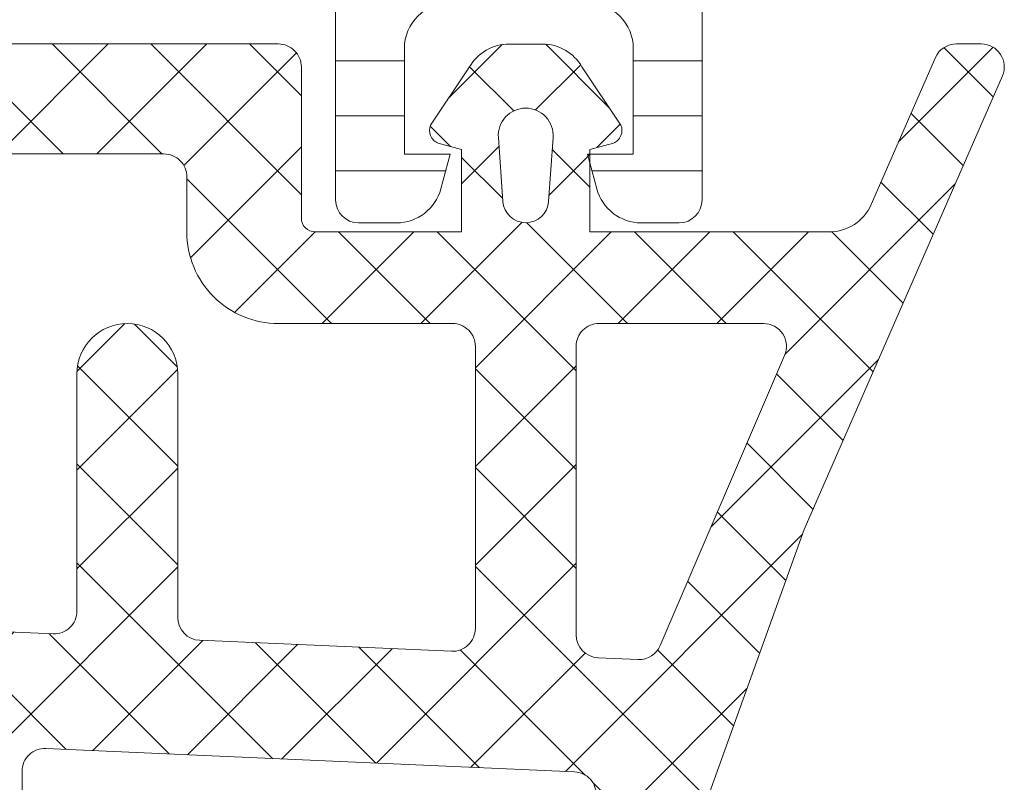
# Model space of a CAD drawing. Header units: millimetres. Extents: x 213386 to 506888, y 183055 to 450952.
# Tile 855 of 1056: x 399572 to 399594, y 330200 to 330216. Entities that reach past the tile are written whole.
import ezdxf

# ---------------------------------------------------------------- set-up
doc = ezdxf.new("R2010")
doc.units = ezdxf.units.MM
doc.layers.add('FASÁDA DETAILNÍ', color=255, linetype='Continuous', lineweight=0)
doc.layers.add('NOVA', color=255, linetype='Continuous', lineweight=0)
pattern_1 = [(135, (0, 0), (-1.077630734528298, -1.077630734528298), []), (225, (0, 0), (1.077630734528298, -1.077630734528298), [])]

# ---------------------------------------------------------------- blocks, each defined once
blk = doc.blocks.new('A$C69D17D4D')
at = {"layer": 'FASÁDA DETAILNÍ'}
h = blk.add_hatch(dxfattribs=at)
h.set_pattern_fill('LINIE', color=256, scale=1.2, angle=180, style=0)
h.set_pattern_definition([(180, (1631.942673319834, 12487.79354819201), (-1.469551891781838e-16, -1.2), [])])
edge = h.paths.add_edge_path()
edge.add_arc((1628.407976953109, 12469.81977573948), 0.3000000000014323, 89.99792470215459, 179.9979247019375)
edge.add_line((1628.107976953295, 12469.81978660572), (1628.107948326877, 12469.0094552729))
edge.add_arc((1627.607951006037, 12469.0094707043), 0.4999973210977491, 269.99761772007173, 359.9982316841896, ccw=False)
edge.add_line((1627.607930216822, 12468.50947338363), (1626.766857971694, 12468.50815283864))
edge.add_arc((1626.766857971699, 12468.30815283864), 0.2000000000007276, 89.99999999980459, 179.9999999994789)
edge.add_line((1626.566857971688, 12468.30815283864), (1626.566857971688, 12464.20815283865))
edge.add_arc((1626.066857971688, 12464.20815283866), 0.5, -90, 0, ccw=False)
edge.add_line((1626.066857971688, 12463.70815283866), (1625.23610874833, 12463.70815283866))
edge.add_arc((1625.23610874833, 12464.70815283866), 1, 195.0000000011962, 270.0000000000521, ccw=False)
edge.add_line((1624.270182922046, 12464.44933379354), (1624.066857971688, 12465.20815283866))
edge.add_line((1624.066857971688, 12465.20815283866), (1625.066857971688, 12465.20815283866))
edge.add_line((1625.066857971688, 12465.20815283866), (1625.066857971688, 12467.50815283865))
edge.add_arc((1624.062731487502, 12467.50644359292), 1.004127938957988, 0.09753001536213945, 89.76591227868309)
edge.add_line((1624.066833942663, 12468.51056315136), (1621.066955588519, 12468.51056315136))
edge.add_arc((1621.070983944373, 12467.5064438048), 1.004127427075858, 90.22985967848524, 179.9024820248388)
edge.add_line((1620.066857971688, 12467.50815283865), (1620.066857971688, 12465.20815283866))
edge.add_line((1620.066857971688, 12465.20815283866), (1621.066857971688, 12465.20815283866))
edge.add_line((1621.066857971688, 12465.20815283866), (1620.863533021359, 12464.44933379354))
edge.add_arc((1619.897607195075, 12464.70815283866), 1.000000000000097, 270, 344.99999999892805, ccw=False)
edge.add_line((1619.897607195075, 12463.70815283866), (1619.066857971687, 12463.70815283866))
edge.add_arc((1619.066857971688, 12464.20815283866), 0.5, 180, 270, ccw=False)
edge.add_line((1618.566857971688, 12464.20815283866), (1618.566857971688, 12468.30815283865))
edge.add_arc((1618.362684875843, 12468.30642428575), 0.2041804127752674, 0.485061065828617, 88.84413105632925)
edge.add_line((1618.366803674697, 12468.51056315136), (1592.525436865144, 12468.51058607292))
edge.add_arc((1592.525452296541, 12469.01058339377), 0.4999973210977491, 179.9976177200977, 269.9982316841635, ccw=False)
edge.add_line((1592.025454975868, 12469.01060418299), (1592.025483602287, 12469.8209355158))
edge.add_arc((1591.725483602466, 12469.82094638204), 0.2999999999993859, 359.9979247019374, 449.9979247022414)
edge.add_line((1591.725494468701, 12470.12094638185), (1589.325496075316, 12470.12070136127))
edge.add_arc((1589.325511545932, 12470.62069733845), 0.4999959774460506, 179.9976222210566, 269.9982271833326, ccw=False)
edge.add_line((1588.825515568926, 12470.62071808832), (1588.82564221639, 12474.09725958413))
edge.add_arc((1589.81545513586, 12473.95491308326), 0.9999960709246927, 57.2709086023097, 171.8163166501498, ccw=False)
edge.add_line((1590.356120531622, 12474.79614614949), (1592.639729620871, 12473.47759372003))
edge.add_arc((1592.88974527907, 12473.91059738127), 0.5000000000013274, 239.9979281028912, 269.9978647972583)
edge.add_line((1592.889726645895, 12473.41059738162), (1627.243995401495, 12473.40951106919))
edge.add_arc((1627.244012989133, 12473.90951106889), 0.5000000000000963, 269.9979846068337, 299.997921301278)
edge.add_line((1627.493997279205, 12473.47648929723), (1629.77770188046, 12474.79487629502))
edge.add_arc((1630.31830633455, 12473.95360406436), 0.9999960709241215, 8.179532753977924, 122.7249408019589, ccw=False)
edge.add_line((1631.308129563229, 12474.09587886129), (1631.308002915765, 12470.61933736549))
edge.add_arc((1630.808006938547, 12470.6193528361), 0.4999959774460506, 269.9976222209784, 359.99822718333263, ccw=False)
edge.add_line((1630.80798618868, 12470.11935685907), (1628.407987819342, 12470.11977573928))
edge = h.paths.add_edge_path(flags=16)
edge.add_line((1604.216864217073, 12470.31005134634), (1604.216864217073, 12471.61004545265))
edge.add_arc((1603.716867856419, 12471.61004909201), 0.4999963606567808, 359.9995829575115, 450.0004170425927)
edge.add_line((1603.716864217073, 12472.11004545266), (1594.866870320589, 12472.11004545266))
edge.add_arc((1594.86686668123, 12471.61004909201), 0.4999963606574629, 89.99958295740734, 180.0004170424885)
edge.add_line((1594.366870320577, 12471.61004545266), (1594.366870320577, 12470.31005134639))
edge.add_arc((1594.866870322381, 12470.31003477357), 0.5000000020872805, 179.9981008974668, 269.9999997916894)
edge.add_line((1594.866870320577, 12469.81003477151), (1603.716864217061, 12469.81003477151))
edge.add_arc((1603.716864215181, 12470.31003477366), 0.5000000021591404, 270.0000002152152, 360.0018990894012)
edge = h.paths.add_edge_path(flags=16)
edge.add_arc((1614.416870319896, 12470.31003477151), 0.5, 269.9999999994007, 360)
edge.add_line((1614.916870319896, 12470.31003477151), (1614.916870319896, 12471.61004545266))
edge.add_arc((1614.416870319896, 12471.61004545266), 0.5, 0, 90.00000000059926)
edge.add_line((1614.416870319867, 12472.11004545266), (1605.716864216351, 12472.11004545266))
edge.add_arc((1605.716864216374, 12471.61004545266), 0.500000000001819, 90.00000000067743, 179.9999999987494)
edge.add_line((1605.216864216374, 12471.61004545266), (1605.216864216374, 12470.31003477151))
edge.add_arc((1605.716864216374, 12470.31003477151), 0.5000000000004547, 179.9999999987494, 269.9999999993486)
edge.add_line((1605.716864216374, 12469.81003477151), (1614.41687031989, 12469.81003477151))
edge = h.paths.add_edge_path(flags=16)
edge.add_arc((1616.41686668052, 12471.61004909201), 0.4999963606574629, 89.99958295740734, 180.0004170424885)
edge.add_line((1615.916870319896, 12471.61004545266), (1615.916870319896, 12470.31005134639))
edge.add_arc((1616.4168703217, 12470.3100347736), 0.5000000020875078, 179.9981008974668, 269.9999997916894)
edge.add_line((1616.416870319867, 12469.81003477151), (1625.26687947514, 12469.81003477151))
edge.add_arc((1625.266879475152, 12470.31001951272), 0.4999847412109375, 269.9999999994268, 360)
edge.add_line((1625.766864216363, 12470.31001951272), (1625.766864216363, 12471.61003019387))
edge.add_arc((1625.266848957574, 12471.61003019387), 0.5000152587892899, 0, 90.0000000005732)
edge.add_line((1625.266848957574, 12472.11004545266), (1616.416870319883, 12472.11004545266))
h = blk.add_hatch(dxfattribs=at)
h.set_pattern_fill('ANSI37', color=256, scale=0.48, angle=90, style=0)
h.set_pattern_definition(pattern_1)
edge = h.paths.add_edge_path(flags=16)
edge.add_line((1622.219337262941, 12464.1748802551), (1622.119593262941, 12465.5677342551))
edge.add_arc((1622.718060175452, 12465.61059174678), 0.5999995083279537, 89.99999164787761, 184.0960805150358, ccw=False)
edge.add_arc((1622.718060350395, 12465.61059174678), 0.5999995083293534, -4.096080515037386, 90.00000835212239, ccw=False)
edge.add_line((1623.316527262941, 12465.56773425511), (1623.216783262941, 12464.17488025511))
edge.add_arc((1622.718060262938, 12464.21059473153), 0.5000001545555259, 184.096064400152, 355.90393559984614, ccw=False)
edge = h.paths.add_edge_path(flags=16)
edge.add_arc((1624.318056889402, 12461.01058662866), 0.49999962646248, 89.99995719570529, 180.0000428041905, ccw=False)
edge.add_line((1624.318057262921, 12461.51058625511), (1627.911742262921, 12461.51058625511))
edge.add_arc((1627.911742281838, 12461.01058592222), 0.5000003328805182, -23.218026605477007, 90.00000216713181, ccw=False)
edge.add_line((1628.371248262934, 12460.81347025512), (1625.655370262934, 12454.48236825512))
edge.add_arc((1625.195864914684, 12454.67948417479), 0.4999998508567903, 267.49988936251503, 336.78191820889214, ccw=False)
edge.add_line((1625.174054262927, 12454.1799602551), (1624.296247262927, 12454.21828625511))
edge.add_arc((1624.318056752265, 12454.71780986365), 0.4999994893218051, 179.9999551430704, 267.50002088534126, ccw=False)
edge.add_line((1623.818057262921, 12454.71781025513), (1623.818057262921, 12461.01058625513))
edge = h.paths.add_edge_path(flags=16)
edge.add_line((1598.764138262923, 12455.60242425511), (1594.615468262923, 12464.49927725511))
edge.add_arc((1595.068622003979, 12464.71058639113), 0.4999998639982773, 89.9999703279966, 205.0000079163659, ccw=False)
edge.add_line((1595.068622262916, 12465.21058625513), (1604.418057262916, 12465.21058625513))
edge.add_arc((1604.418057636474, 12464.71058662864), 0.4999996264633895, -4.280419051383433e-05, 90.00004280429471, ccw=False)
edge.add_line((1604.918057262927, 12464.71058625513), (1604.918057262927, 12455.58666325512))
edge.add_arc((1604.418057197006, 12455.58666342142), 0.5000000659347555, 267.4999727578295, 359.9999809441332, ccw=False)
edge.add_line((1604.396247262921, 12455.08713925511), (1599.195483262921, 12455.3142092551))
edge.add_arc((1599.217292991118, 12455.81373466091), 0.5000012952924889, 205.0000919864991, 267.5000025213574, ccw=False)
edge = h.paths.add_edge_path(flags=16)
edge.add_arc((1607.618056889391, 12464.71058662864), 0.49999962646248, 89.99995719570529, 180.0000428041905, ccw=False)
edge.add_line((1607.618057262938, 12465.21058625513), (1614.818057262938, 12465.21058625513))
edge.add_arc((1614.818057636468, 12464.71058662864), 0.4999996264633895, -4.280419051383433e-05, 90.00004280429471, ccw=False)
edge.add_line((1615.318057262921, 12464.71058625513), (1615.318057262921, 12463.51058625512))
edge.add_arc((1617.318055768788, 12463.51058476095), 1.999998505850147, 179.9999571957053, 270.0000428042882)
edge.add_line((1617.318057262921, 12461.51058625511), (1621.118057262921, 12461.51058625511))
edge.add_arc((1621.118057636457, 12461.01058662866), 0.4999996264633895, -4.280419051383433e-05, 90.00004280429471, ccw=False)
edge.add_line((1621.618057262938, 12461.01058625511), (1621.618057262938, 12454.85752525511))
edge.add_arc((1621.118057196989, 12454.85752542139), 0.5000000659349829, 267.4999727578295, 359.9999809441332, ccw=False)
edge.add_line((1621.096247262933, 12454.35800125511), (1615.596247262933, 12454.59813625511))
edge.add_arc((1615.618056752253, 12455.09765986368), 0.499999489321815, 179.9999551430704, 267.5000208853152, ccw=False)
edge.add_line((1615.118057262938, 12455.09766025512), (1615.118057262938, 12460.41058625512))
edge.add_arc((1614.018057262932, 12460.41058625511), 1.099999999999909, 0, 180)
edge.add_line((1612.918057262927, 12460.41058625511), (1612.918057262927, 12455.23737525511))
edge.add_arc((1612.418057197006, 12455.23737542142), 0.500000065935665, 267.49997275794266, 359.9999809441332, ccw=False)
edge.add_line((1612.396247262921, 12454.73785125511), (1607.596247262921, 12454.94742425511))
edge.add_arc((1607.618056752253, 12455.44694786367), 0.4999994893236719, 179.9999551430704, 267.5000208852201, ccw=False)
edge.add_line((1607.118057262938, 12455.44694825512), (1607.118057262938, 12464.71058625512))
edge = h.paths.add_edge_path()
edge.add_line((1592.405004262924, 12463.32412925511), (1596.502853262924, 12454.53626325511))
edge.add_ellipse((1599.221778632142, 12455.80412074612), major_axis=(-3.000002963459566, 0), ratio=1, start_angle=25.00003062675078, end_angle=87.49994116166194)
edge.add_line((1599.090917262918, 12452.80697325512), (1599.739867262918, 12452.77863925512))
edge.add_ellipse((1599.7180577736, 12452.27911564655), major_axis=(-0.4999994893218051, 0), ratio=1, start_angle=179.9999551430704, end_angle=267.50002088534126, ccw=False)
edge.add_line((1600.218057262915, 12452.27911525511), (1600.218057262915, 12451.31058625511))
edge.add_ellipse((1600.318057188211, 12451.31058618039), major_axis=(-0.09999992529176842, 0), ratio=1, start_angle=-4.28043988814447e-05, end_angle=90.00004280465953)
edge.add_line((1600.318057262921, 12451.21058625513), (1600.918057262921, 12451.21058625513))
edge.add_ellipse((1600.918057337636, 12451.31058618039), major_axis=(-0.09999992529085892, 0), ratio=1, start_angle=89.99995719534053, end_angle=180.000042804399)
edge.add_line((1601.018057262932, 12451.3105862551), (1601.018057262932, 12452.2136242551))
edge.add_ellipse((1601.518057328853, 12452.21362408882), major_axis=(-0.500000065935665, 0), ratio=1, start_angle=267.49997275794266, end_angle=359.99998094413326, ccw=False)
edge.add_line((1601.539867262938, 12452.7131482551), (1610.440161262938, 12452.3193102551))
edge.add_ellipse((1610.418057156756, 12451.81979897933), major_axis=(-0.5000001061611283, 0), ratio=1, start_angle=179.9999170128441, end_angle=267.46623077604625, ccw=False)
edge.add_line((1610.918057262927, 12451.81979825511), (1610.918057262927, 12451.21058625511))
edge.add_ellipse((1611.018057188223, 12451.21058618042), major_axis=(-0.09999992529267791, 0), ratio=1, start_angle=-4.28043988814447e-05, end_angle=90.00004280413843)
edge.add_line((1611.018057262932, 12451.11058625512), (1611.618057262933, 12451.11058625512))
edge.add_ellipse((1611.618057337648, 12451.21058618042), major_axis=(-0.09999992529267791, 0), ratio=1, start_angle=89.99995719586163, end_angle=180.000042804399)
edge.add_line((1611.718057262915, 12451.21058625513), (1611.718057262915, 12451.74014825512))
edge.add_ellipse((1612.218057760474, 12451.74014856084), major_axis=(-0.500000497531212, 0), ratio=1, start_angle=-92.53369799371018, end_angle=3.503449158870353e-05, ccw=False)
edge.add_line((1612.240161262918, 12452.23966025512), (1623.780386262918, 12451.72900425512))
edge.add_ellipse((1623.758576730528, 12451.22947965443), major_axis=(-0.5000004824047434, 0), ratio=1, start_angle=176.7829426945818, end_angle=267.50002091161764, ccw=False)
edge.add_line((1624.25778926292, 12451.20142025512), (1623.96922626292, 12446.06767725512))
edge.add_ellipse((1623.558808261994, 12446.18323267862), major_axis=(-0.4263754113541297, 0), ratio=1, start_angle=20.75897237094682, end_angle=164.275145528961, ccw=False)
edge.add_line((1623.160113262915, 12446.03210925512), (1623.161353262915, 12446.26471225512))
edge.add_line((1623.161353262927, 12446.26471225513), (1623.459491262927, 12448.14729125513))
edge.add_line((1623.45949126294, 12448.14729125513), (1623.05906526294, 12450.99657625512))
edge.add_ellipse((1622.761984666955, 12450.95482565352), major_axis=(-0.2999999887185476, 0), ratio=1, start_angle=187.9997440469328, end_angle=304.5977463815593)
edge.add_ellipse((1624.295098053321, 12448.73225456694), major_axis=(-3.000047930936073, 0), ratio=1, start_angle=-55.40235871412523, end_angle=18.00842458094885)
edge.add_line((1621.442019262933, 12447.8047692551), (1622.075595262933, 12445.5498782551))
edge.add_ellipse((1622.850807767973, 12445.7108077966), major_axis=(-0.7917403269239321, 0), ratio=1, start_angle=11.72768979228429, end_angle=83.20165374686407)
edge.add_line((1622.757085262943, 12444.92463425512), (1623.815295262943, 12444.92341325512))
edge.add_ellipse((1623.686171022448, 12446.10249948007), major_axis=(-1.186135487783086, 0), ratio=1, start_angle=96.24967815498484, end_angle=161.3444235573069)
edge.add_line((1624.809985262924, 12445.72308025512), (1625.904318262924, 12448.96442025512))
edge.add_line((1625.904318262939, 12448.96442025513), (1628.794096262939, 12457.01421525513))
edge.add_line((1628.794096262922, 12457.01421525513), (1633.126905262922, 12466.91209225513))
edge.add_ellipse((1632.667896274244, 12467.11036232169), major_axis=(-0.5000002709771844, 0), ratio=1, start_angle=156.6379505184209, end_angle=269.9334236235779)
edge.add_line((1632.668477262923, 12467.6103622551), (1632.121776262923, 12467.6109972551))
edge.add_ellipse((1632.121195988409, 12467.11099715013), major_axis=(-0.5000004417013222, 0), ratio=1, start_angle=269.9335054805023, end_angle=336.0791754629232)
edge.add_line((1631.664142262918, 12467.31373425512), (1630.262386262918, 12464.10973125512))
edge.add_ellipse((1629.346245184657, 12464.5105855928), major_axis=(-0.9999993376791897, 0), ratio=1, start_angle=89.99994718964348, end_angle=156.3683852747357, ccw=False)
edge.add_line((1629.346244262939, 12463.51058625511), (1624.118302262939, 12463.51058625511))
edge.add_line((1624.118302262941, 12463.51058625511), (1624.118293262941, 12465.31006525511))
edge.add_line((1624.118293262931, 12465.31006525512), (1624.633094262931, 12465.44800725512))
edge.add_ellipse((1624.518329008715, 12465.7251612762), major_axis=(-0.2999756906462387, 0), ratio=1, start_angle=112.4937002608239, end_angle=202.503566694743)
edge.add_line((1624.795463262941, 12465.83997425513), (1623.946296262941, 12467.11010125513))
edge.add_ellipse((1623.080432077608, 12466.61038048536), major_axis=(-0.9997207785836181, 0), ratio=1, start_angle=209.9907606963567, end_angle=270.0076118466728)
edge.add_line((1623.080299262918, 12467.61010125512), (1622.355938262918, 12467.61007025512))
edge.add_ellipse((1622.356146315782, 12466.61033242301), major_axis=(-0.9997378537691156, 0), ratio=1, start_angle=270.0119236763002, end_angle=330.0086750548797)
edge.add_line((1621.490272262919, 12467.11007025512), (1620.64110526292, 12465.83997425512))
edge.add_ellipse((1620.918252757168, 12465.72516236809), major_axis=(-0.2999875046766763, 0), ratio=1, start_angle=-22.50240617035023, end_angle=67.50139619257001)
edge.add_line((1620.803459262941, 12465.44800725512), (1621.318275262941, 12465.31003525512))
edge.add_line((1621.318275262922, 12465.31003525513), (1621.318283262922, 12463.51058625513))
edge.add_line((1621.318283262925, 12463.51058625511), (1618.118056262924, 12463.51058625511))
edge.add_ellipse((1618.118056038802, 12463.810586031), major_axis=(-0.2999997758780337, 0), ratio=1, start_angle=-4.280405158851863e-05, end_angle=90.0000428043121, ccw=False)
edge.add_line((1617.818056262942, 12463.8105862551), (1617.818056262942, 12467.1105822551))
edge.add_ellipse((1617.318056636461, 12467.11058262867), major_axis=(-0.49999962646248, 0), ratio=1, start_angle=179.9999571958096, end_angle=270.0000428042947)
edge.add_line((1617.318056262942, 12467.61058225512), (1590.420434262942, 12467.61058225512))
edge.add_line((1590.420434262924, 12467.61058225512), (1589.525316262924, 12466.06019025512))
edge.add_ellipse((1589.958328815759, 12465.81019016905), major_axis=(-0.4999999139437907, 0), ratio=1, start_angle=-30.00001708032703, end_angle=89.99993664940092)
edge.add_line((1589.958328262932, 12465.31019025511), (1589.958328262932, 12463.61281925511))
edge.add_line((1589.958328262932, 12463.61281925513), (1591.951850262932, 12463.61281925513))
edge.add_ellipse((1591.951850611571, 12463.11281899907), major_axis=(-0.500000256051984, 0), ratio=1, start_angle=205.0001285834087, end_angle=270.0000399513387, ccw=False)
h = blk.add_hatch(dxfattribs=at)
h.set_pattern_fill('ANSI37', color=256, scale=0.48, angle=90, style=0)
h.set_pattern_definition(pattern_1)
edge = h.paths.add_edge_path(flags=16)
edge.add_line((1622.219337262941, 12464.17488007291), (1622.119593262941, 12465.56773407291))
edge.add_arc((1622.718060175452, 12465.61059156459), 0.5999995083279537, 89.99999164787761, 184.0960805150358, ccw=False)
edge.add_arc((1622.718060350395, 12465.61059156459), 0.5999995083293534, -4.096080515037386, 90.00000835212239, ccw=False)
edge.add_line((1623.316527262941, 12465.56773407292), (1623.216783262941, 12464.17488007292))
edge.add_arc((1622.718060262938, 12464.21059454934), 0.5000001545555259, 184.096064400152, 355.90393559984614, ccw=False)
edge = h.paths.add_edge_path(flags=16)
edge.add_arc((1624.318056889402, 12461.01058644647), 0.49999962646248, 89.99995719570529, 180.0000428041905, ccw=False)
edge.add_line((1624.318057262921, 12461.51058607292), (1627.911742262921, 12461.51058607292))
edge.add_arc((1627.911742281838, 12461.01058574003), 0.5000003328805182, -23.218026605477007, 90.00000216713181, ccw=False)
edge.add_line((1628.371248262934, 12460.81347007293), (1625.655370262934, 12454.48236807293))
edge.add_arc((1625.195864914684, 12454.6794839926), 0.4999998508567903, 267.49988936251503, 336.78191820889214, ccw=False)
edge.add_line((1625.174054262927, 12454.17996007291), (1624.296247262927, 12454.21828607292))
edge.add_arc((1624.318056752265, 12454.71780968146), 0.4999994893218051, 179.9999551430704, 267.50002088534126, ccw=False)
edge.add_line((1623.818057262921, 12454.71781007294), (1623.818057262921, 12461.01058607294))
edge = h.paths.add_edge_path(flags=16)
edge.add_line((1598.764138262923, 12455.60242407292), (1594.615468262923, 12464.49927707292))
edge.add_arc((1595.068622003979, 12464.71058620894), 0.4999998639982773, 89.9999703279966, 205.0000079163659, ccw=False)
edge.add_line((1595.068622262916, 12465.21058607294), (1604.418057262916, 12465.21058607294))
edge.add_arc((1604.418057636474, 12464.71058644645), 0.4999996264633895, -4.280419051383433e-05, 90.00004280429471, ccw=False)
edge.add_line((1604.918057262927, 12464.71058607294), (1604.918057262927, 12455.58666307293))
edge.add_arc((1604.418057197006, 12455.58666323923), 0.5000000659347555, 267.4999727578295, 359.9999809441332, ccw=False)
edge.add_line((1604.396247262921, 12455.08713907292), (1599.195483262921, 12455.31420907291))
edge.add_arc((1599.217292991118, 12455.81373447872), 0.5000012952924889, 205.0000919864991, 267.5000025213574, ccw=False)
edge = h.paths.add_edge_path(flags=16)
edge.add_arc((1607.618056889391, 12464.71058644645), 0.49999962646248, 89.99995719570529, 180.0000428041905, ccw=False)
edge.add_line((1607.618057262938, 12465.21058607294), (1614.818057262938, 12465.21058607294))
edge.add_arc((1614.818057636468, 12464.71058644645), 0.4999996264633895, -4.280419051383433e-05, 90.00004280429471, ccw=False)
edge.add_line((1615.318057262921, 12464.71058607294), (1615.318057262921, 12463.51058607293))
edge.add_arc((1617.318055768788, 12463.51058457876), 1.999998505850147, 179.9999571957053, 270.0000428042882)
edge.add_line((1617.318057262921, 12461.51058607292), (1621.118057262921, 12461.51058607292))
edge.add_arc((1621.118057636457, 12461.01058644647), 0.4999996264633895, -4.280419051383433e-05, 90.00004280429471, ccw=False)
edge.add_line((1621.618057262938, 12461.01058607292), (1621.618057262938, 12454.85752507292))
edge.add_arc((1621.118057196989, 12454.8575252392), 0.5000000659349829, 267.4999727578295, 359.9999809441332, ccw=False)
edge.add_line((1621.096247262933, 12454.35800107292), (1615.596247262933, 12454.59813607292))
edge.add_arc((1615.618056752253, 12455.09765968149), 0.499999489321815, 179.9999551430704, 267.5000208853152, ccw=False)
edge.add_line((1615.118057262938, 12455.09766007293), (1615.118057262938, 12460.41058607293))
edge.add_arc((1614.018057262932, 12460.41058607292), 1.099999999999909, 0, 180)
edge.add_line((1612.918057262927, 12460.41058607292), (1612.918057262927, 12455.23737507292))
edge.add_arc((1612.418057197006, 12455.23737523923), 0.500000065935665, 267.49997275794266, 359.9999809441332, ccw=False)
edge.add_line((1612.396247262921, 12454.73785107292), (1607.596247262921, 12454.94742407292))
edge.add_arc((1607.618056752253, 12455.44694768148), 0.4999994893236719, 179.9999551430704, 267.5000208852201, ccw=False)
edge.add_line((1607.118057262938, 12455.44694807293), (1607.118057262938, 12464.71058607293))
edge = h.paths.add_edge_path()
edge.add_line((1592.405004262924, 12463.32412907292), (1596.502853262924, 12454.53626307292))
edge.add_ellipse((1599.221778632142, 12455.80412056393), major_axis=(-3.000002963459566, 0), ratio=1, start_angle=25.00003062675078, end_angle=87.49994116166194)
edge.add_line((1599.090917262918, 12452.80697307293), (1599.739867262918, 12452.77863907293))
edge.add_ellipse((1599.7180577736, 12452.27911546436), major_axis=(-0.4999994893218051, 0), ratio=1, start_angle=179.9999551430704, end_angle=267.50002088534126, ccw=False)
edge.add_line((1600.218057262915, 12452.27911507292), (1600.218057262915, 12451.31058607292))
edge.add_ellipse((1600.318057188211, 12451.3105859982), major_axis=(-0.09999992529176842, 0), ratio=1, start_angle=-4.28043988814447e-05, end_angle=90.00004280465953)
edge.add_line((1600.318057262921, 12451.21058607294), (1600.918057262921, 12451.21058607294))
edge.add_ellipse((1600.918057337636, 12451.3105859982), major_axis=(-0.09999992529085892, 0), ratio=1, start_angle=89.99995719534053, end_angle=180.000042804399)
edge.add_line((1601.018057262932, 12451.31058607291), (1601.018057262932, 12452.21362407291))
edge.add_ellipse((1601.518057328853, 12452.21362390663), major_axis=(-0.500000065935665, 0), ratio=1, start_angle=267.49997275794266, end_angle=359.99998094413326, ccw=False)
edge.add_line((1601.539867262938, 12452.71314807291), (1610.440161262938, 12452.31931007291))
edge.add_ellipse((1610.418057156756, 12451.81979879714), major_axis=(-0.5000001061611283, 0), ratio=1, start_angle=179.9999170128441, end_angle=267.46623077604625, ccw=False)
edge.add_line((1610.918057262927, 12451.81979807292), (1610.918057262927, 12451.21058607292))
edge.add_ellipse((1611.018057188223, 12451.21058599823), major_axis=(-0.09999992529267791, 0), ratio=1, start_angle=-4.28043988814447e-05, end_angle=90.00004280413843)
edge.add_line((1611.018057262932, 12451.11058607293), (1611.618057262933, 12451.11058607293))
edge.add_ellipse((1611.618057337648, 12451.21058599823), major_axis=(-0.09999992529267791, 0), ratio=1, start_angle=89.99995719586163, end_angle=180.000042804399)
edge.add_line((1611.718057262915, 12451.21058607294), (1611.718057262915, 12451.74014807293))
edge.add_ellipse((1612.218057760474, 12451.74014837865), major_axis=(-0.500000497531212, 0), ratio=1, start_angle=-92.53369799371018, end_angle=3.503449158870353e-05, ccw=False)
edge.add_line((1612.240161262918, 12452.23966007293), (1623.780386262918, 12451.72900407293))
edge.add_ellipse((1623.758576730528, 12451.22947947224), major_axis=(-0.5000004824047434, 0), ratio=1, start_angle=176.7829426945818, end_angle=267.50002091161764, ccw=False)
edge.add_line((1624.25778926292, 12451.20142007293), (1623.96922626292, 12446.06767707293))
edge.add_ellipse((1623.558808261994, 12446.18323249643), major_axis=(-0.4263754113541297, 0), ratio=1, start_angle=20.75897237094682, end_angle=164.275145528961, ccw=False)
edge.add_line((1623.160113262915, 12446.03210907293), (1623.161353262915, 12446.26471207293))
edge.add_line((1623.161353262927, 12446.26471207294), (1623.459491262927, 12448.14729107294))
edge.add_line((1623.45949126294, 12448.14729107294), (1623.05906526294, 12450.99657607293))
edge.add_ellipse((1622.761984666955, 12450.95482547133), major_axis=(-0.2999999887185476, 0), ratio=1, start_angle=187.9997440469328, end_angle=304.5977463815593)
edge.add_ellipse((1624.295098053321, 12448.73225438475), major_axis=(-3.000047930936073, 0), ratio=1, start_angle=-55.40235871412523, end_angle=18.00842458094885)
edge.add_line((1621.442019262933, 12447.80476907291), (1622.075595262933, 12445.54987807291))
edge.add_ellipse((1622.850807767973, 12445.71080761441), major_axis=(-0.7917403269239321, 0), ratio=1, start_angle=11.72768979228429, end_angle=83.20165374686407)
edge.add_line((1622.757085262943, 12444.92463407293), (1623.815295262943, 12444.92341307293))
edge.add_ellipse((1623.686171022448, 12446.10249929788), major_axis=(-1.186135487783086, 0), ratio=1, start_angle=96.24967815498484, end_angle=161.3444235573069)
edge.add_line((1624.809985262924, 12445.72308007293), (1625.904318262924, 12448.96442007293))
edge.add_line((1625.904318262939, 12448.96442007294), (1628.794096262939, 12457.01421507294))
edge.add_line((1628.794096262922, 12457.01421507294), (1633.126905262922, 12466.91209207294))
edge.add_ellipse((1632.667896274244, 12467.1103621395), major_axis=(-0.5000002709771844, 0), ratio=1, start_angle=156.6379505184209, end_angle=269.9334236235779)
edge.add_line((1632.668477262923, 12467.61036207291), (1632.121776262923, 12467.61099707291))
edge.add_ellipse((1632.121195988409, 12467.11099696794), major_axis=(-0.5000004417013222, 0), ratio=1, start_angle=269.9335054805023, end_angle=336.0791754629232)
edge.add_line((1631.664142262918, 12467.31373407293), (1630.262386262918, 12464.10973107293))
edge.add_ellipse((1629.346245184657, 12464.51058541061), major_axis=(-0.9999993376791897, 0), ratio=1, start_angle=89.99994718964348, end_angle=156.3683852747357, ccw=False)
edge.add_line((1629.346244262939, 12463.51058607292), (1624.118302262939, 12463.51058607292))
edge.add_line((1624.118302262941, 12463.51058607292), (1624.118293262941, 12465.31006507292))
edge.add_line((1624.118293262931, 12465.31006507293), (1624.633094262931, 12465.44800707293))
edge.add_ellipse((1624.518329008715, 12465.72516109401), major_axis=(-0.2999756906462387, 0), ratio=1, start_angle=112.4937002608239, end_angle=202.503566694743)
edge.add_line((1624.795463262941, 12465.83997407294), (1623.946296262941, 12467.11010107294))
edge.add_ellipse((1623.080432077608, 12466.61038030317), major_axis=(-0.9997207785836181, 0), ratio=1, start_angle=209.9907606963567, end_angle=270.0076118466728)
edge.add_line((1623.080299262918, 12467.61010107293), (1622.355938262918, 12467.61007007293))
edge.add_ellipse((1622.356146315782, 12466.61033224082), major_axis=(-0.9997378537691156, 0), ratio=1, start_angle=270.0119236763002, end_angle=330.0086750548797)
edge.add_line((1621.490272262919, 12467.11007007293), (1620.64110526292, 12465.83997407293))
edge.add_ellipse((1620.918252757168, 12465.7251621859), major_axis=(-0.2999875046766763, 0), ratio=1, start_angle=-22.50240617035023, end_angle=67.50139619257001)
edge.add_line((1620.803459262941, 12465.44800707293), (1621.318275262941, 12465.31003507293))
edge.add_line((1621.318275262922, 12465.31003507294), (1621.318283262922, 12463.51058607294))
edge.add_line((1621.318283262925, 12463.51058607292), (1618.118056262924, 12463.51058607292))
edge.add_ellipse((1618.118056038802, 12463.81058584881), major_axis=(-0.2999997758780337, 0), ratio=1, start_angle=-4.280405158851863e-05, end_angle=90.0000428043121, ccw=False)
edge.add_line((1617.818056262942, 12463.81058607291), (1617.818056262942, 12467.11058207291))
edge.add_ellipse((1617.318056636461, 12467.11058244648), major_axis=(-0.49999962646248, 0), ratio=1, start_angle=179.9999571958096, end_angle=270.0000428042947)
edge.add_line((1617.318056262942, 12467.61058207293), (1590.420434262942, 12467.61058207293))
edge.add_line((1590.420434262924, 12467.61058207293), (1589.525316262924, 12466.06019007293))
edge.add_ellipse((1589.958328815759, 12465.81018998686), major_axis=(-0.4999999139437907, 0), ratio=1, start_angle=-30.00001708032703, end_angle=89.99993664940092)
edge.add_line((1589.958328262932, 12465.31019007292), (1589.958328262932, 12463.61281907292))
edge.add_line((1589.958328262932, 12463.61281907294), (1591.951850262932, 12463.61281907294))
edge.add_ellipse((1591.951850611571, 12463.11281881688), major_axis=(-0.500000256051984, 0), ratio=1, start_angle=205.0001285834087, end_angle=270.0000399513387, ccw=False)
for points in [[(1626.566857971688, 12468.30815283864), (1626.566857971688, 12464.20815283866, -0.414213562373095), (1626.066857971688, 12463.70815283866), (1625.23610874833, 12463.70815283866, -0.3394542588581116), (1624.270182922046, 12464.44933379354), (1624.066857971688, 12465.20815283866), (1625.066857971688, 12465.20815283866), (1625.066857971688, 12467.50815283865, 0.4125193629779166), (1624.066833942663, 12468.51056315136)], [(1621.066955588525, 12468.51056315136, 0.4125410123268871), (1620.066857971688, 12467.50815283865), (1620.066857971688, 12465.20815283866), (1621.066857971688, 12465.20815283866), (1620.863533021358, 12464.44933379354, -0.3394542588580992), (1619.897607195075, 12463.70815283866), (1619.066857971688, 12463.70815283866, -0.414213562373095), (1618.566857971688, 12464.20815283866), (1618.566857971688, 12468.30815283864, 0.4058498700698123)], [(1607.618057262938, 12465.21058625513), (1614.818057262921, 12465.21058625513), (1614.818057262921, 12465.21058625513, -0.414214), (1615.318057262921, 12464.71058625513), (1615.318057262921, 12463.51058625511), (1615.318057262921, 12463.51058625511, 0.414214), (1617.318057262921, 12461.51058625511), (1621.118057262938, 12461.51058625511), (1621.118057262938, 12461.51058625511, -0.414214), (1621.618057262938, 12461.01058625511), (1621.618057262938, 12454.85752525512), (1621.618057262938, 12454.85752525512, -0.427052), (1621.096247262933, 12454.35800125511), (1615.596247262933, 12454.59813625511), (1615.596247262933, 12454.59813625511, -0.401491), (1615.118057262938, 12455.09766025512), (1615.118057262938, 12460.41058625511), (1615.118057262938, 12460.41058625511, 1), (1612.918057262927, 12460.41058625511), (1612.918057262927, 12455.23737525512), (1612.918057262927, 12455.23737525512, -0.427052), (1612.396247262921, 12454.73785125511), (1607.596247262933, 12454.94742425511)], [(1607.618057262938, 12465.21058607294), (1614.818057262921, 12465.21058607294), (1614.818057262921, 12465.21058607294, -0.414214), (1615.318057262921, 12464.71058607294), (1615.318057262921, 12463.51058607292), (1615.318057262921, 12463.51058607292, 0.414214), (1617.318057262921, 12461.51058607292), (1621.118057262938, 12461.51058607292), (1621.118057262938, 12461.51058607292, -0.414214), (1621.618057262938, 12461.01058607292), (1621.618057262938, 12454.85752507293), (1621.618057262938, 12454.85752507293, -0.427052), (1621.096247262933, 12454.35800107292), (1615.596247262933, 12454.59813607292), (1615.596247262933, 12454.59813607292, -0.401491), (1615.118057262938, 12455.09766007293), (1615.118057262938, 12460.41058607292), (1615.118057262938, 12460.41058607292, 1), (1612.918057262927, 12460.41058607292), (1612.918057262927, 12455.23737507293), (1612.918057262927, 12455.23737507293, -0.427052), (1612.396247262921, 12454.73785107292), (1607.596247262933, 12454.94742407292)]]:
    blk.add_lwpolyline(points, format="xyb", dxfattribs=at)
at = {"layer": 'FASÁDA DETAILNÍ', "extrusion": (0, 0, -1)}
for points in [[(-1611.718057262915, 12451.21058625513), (-1611.718057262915, 12451.74014825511), (-1611.718057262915, 12451.74014825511, 0.427226), (-1612.240161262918, 12452.23966025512), (-1623.780386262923, 12451.72900425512), (-1623.780386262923, 12451.72900425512, 0.417884), (-1624.25778926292, 12451.20142025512)], [(-1625.904318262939, 12448.96442025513), (-1628.794096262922, 12457.01421525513), (-1633.126905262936, 12466.91209225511), (-1633.126905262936, 12466.91209225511, -0.538982), (-1632.668477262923, 12467.6103622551), (-1632.121776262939, 12467.61099725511), (-1632.121776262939, 12467.61099725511, -0.296905), (-1631.664142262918, 12467.31373425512), (-1630.262386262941, 12464.10973125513), (-1630.262386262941, 12464.10973125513, 0.297963), (-1629.346244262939, 12463.51058625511), (-1624.118302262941, 12463.51058625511), (-1624.118293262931, 12465.31006525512), (-1624.633094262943, 12465.44800725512), (-1624.633094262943, 12465.44800725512, -0.414264), (-1624.795463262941, 12465.83997425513), (-1623.946296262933, 12467.11010125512), (-1623.946296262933, 12467.11010125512, -0.268028), (-1623.080299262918, 12467.61010125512), (-1622.355938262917, 12467.61007025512), (-1622.355938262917, 12467.61007025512, -0.267934), (-1621.490272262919, 12467.11007025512), (-1620.641105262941, 12465.83997425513), (-1620.641105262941, 12465.83997425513, -0.414233), (-1620.803459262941, 12465.44800725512), (-1621.318275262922, 12465.31003525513), (-1621.318283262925, 12463.51058625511), (-1618.118056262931, 12463.51058625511), (-1618.118056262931, 12463.51058625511, 0.414214), (-1617.818056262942, 12463.8105862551), (-1617.818056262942, 12467.11058225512), (-1617.818056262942, 12467.11058225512, -0.414214), (-1617.318056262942, 12467.61058225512), (-1590.420434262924, 12467.61058225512)], [(-1611.718057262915, 12451.21058607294), (-1611.718057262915, 12451.74014807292), (-1611.718057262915, 12451.74014807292, 0.427226), (-1612.240161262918, 12452.23966007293), (-1623.780386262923, 12451.72900407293), (-1623.780386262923, 12451.72900407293, 0.417884), (-1624.25778926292, 12451.20142007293)], [(-1625.904318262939, 12448.96442007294), (-1628.794096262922, 12457.01421507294), (-1633.126905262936, 12466.91209207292), (-1633.126905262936, 12466.91209207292, -0.538982), (-1632.668477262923, 12467.61036207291), (-1632.121776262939, 12467.61099707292), (-1632.121776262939, 12467.61099707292, -0.296905), (-1631.664142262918, 12467.31373407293), (-1630.262386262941, 12464.10973107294), (-1630.262386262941, 12464.10973107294, 0.297963), (-1629.346244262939, 12463.51058607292), (-1624.118302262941, 12463.51058607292), (-1624.118293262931, 12465.31006507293), (-1624.633094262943, 12465.44800707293), (-1624.633094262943, 12465.44800707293, -0.414264), (-1624.795463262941, 12465.83997407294), (-1623.946296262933, 12467.11010107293), (-1623.946296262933, 12467.11010107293, -0.268028), (-1623.080299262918, 12467.61010107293), (-1622.355938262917, 12467.61007007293), (-1622.355938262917, 12467.61007007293, -0.267934), (-1621.490272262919, 12467.11007007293), (-1620.641105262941, 12465.83997407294), (-1620.641105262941, 12465.83997407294, -0.414233), (-1620.803459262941, 12465.44800707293), (-1621.318275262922, 12465.31003507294), (-1621.318283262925, 12463.51058607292), (-1618.118056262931, 12463.51058607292), (-1618.118056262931, 12463.51058607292, 0.414214), (-1617.818056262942, 12463.81058607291), (-1617.818056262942, 12467.11058207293), (-1617.818056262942, 12467.11058207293, -0.414214), (-1617.318056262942, 12467.61058207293), (-1590.420434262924, 12467.61058207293)]]:
    blk.add_lwpolyline(points, format="xyb", dxfattribs=at)
at = {"layer": 'FASÁDA DETAILNÍ'}
for points in [[(1622.219337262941, 12464.1748802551), (1622.119593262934, 12465.56773425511), (1622.119593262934, 12465.56773425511, -0.435311), (1622.718060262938, 12466.21059125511, -0.435311), (1623.316527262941, 12465.56773425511), (1623.216783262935, 12464.1748802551), (1623.216783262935, 12464.1748802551, -0.930949), (1622.219337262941, 12464.1748802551)], [(1622.219337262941, 12464.17488007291), (1622.119593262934, 12465.56773407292), (1622.119593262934, 12465.56773407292, -0.435311), (1622.718060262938, 12466.21059107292, -0.435311), (1623.316527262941, 12465.56773407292), (1623.216783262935, 12464.17488007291), (1623.216783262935, 12464.17488007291, -0.930949), (1622.219337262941, 12464.17488007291)], [(1623.818057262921, 12461.01058625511, -0.414214), (1624.318057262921, 12461.51058625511), (1627.911742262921, 12461.51058625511), (1627.911742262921, 12461.51058625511, -0.538546), (1628.371248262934, 12460.81347025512), (1625.655370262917, 12454.48236825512), (1625.655370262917, 12454.48236825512, -0.311858), (1625.174054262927, 12454.1799602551), (1624.296247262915, 12454.21828625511), (1624.296247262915, 12454.21828625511, -0.401491), (1623.818057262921, 12454.71781025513), (1623.818057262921, 12461.01058625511)], [(1623.818057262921, 12461.01058607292, -0.414214), (1624.318057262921, 12461.51058607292), (1627.911742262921, 12461.51058607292), (1627.911742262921, 12461.51058607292, -0.538546), (1628.371248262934, 12460.81347007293), (1625.655370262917, 12454.48236807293), (1625.655370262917, 12454.48236807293, -0.311858), (1625.174054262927, 12454.17996007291), (1624.296247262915, 12454.21828607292), (1624.296247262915, 12454.21828607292, -0.401491), (1623.818057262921, 12454.71781007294), (1623.818057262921, 12461.01058607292)]]:
    blk.add_lwpolyline(points, format="xyb", close=True, dxfattribs=at)

msp = doc.modelspace()

# ---------------------------------------------------------------- block references
at = {"layer": 'NOVA', "ltscale": 300}
msp.add_blockref('A$C69D17D4D', (397960.6382589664, 317748.1544064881), dxfattribs=at)

doc.saveas('drawing.dxf')
